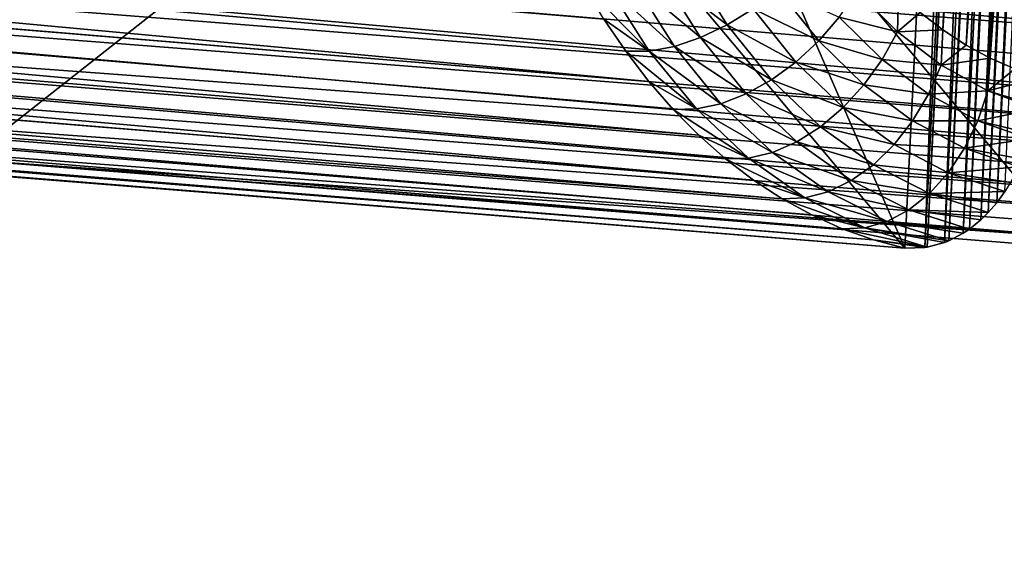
# Model space of a CAD drawing. Header units: millimetres. Extents: x -99 to 221, y -61 to 39.
# Tile 422 of 656: x 202.39 to 205.65, y -56.92 to -55.14. Entities that reach past the tile are written whole.
import ezdxf

# ---------------------------------------------------------------- set-up
doc = ezdxf.new("R2010")
doc.units = ezdxf.units.MM
doc.header["$LTSCALE"] = 33.374815
for name, color, linetype in [('121', 7, 'CONTINUOUS'), ('122', 7, 'CONTINUOUS'), ('123', 7, 'CONTINUOUS'), ('124', 7, 'CONTINUOUS'), ('126', 7, 'CONTINUOUS'), ('128', 7, 'CONTINUOUS'), ('33', 7, 'CONTINUOUS')]:
    doc.layers.add(name, color=color, linetype=linetype)

msp = doc.modelspace()

# ---------------------------------------------------------------- linework, layer by layer
at = {"layer": '121', "color": 7, "linetype": 'Continuous'}
for points in [[(205.6017, -55.2635, -240.0925), (205.875, -51.4688, -240.1986), (205.6835, -55.2995, -240.0072), (205.6017, -55.2635, -240.0925)], [(205.7896, -51.5047, -240.2804), (205.875, -51.4688, -240.1986), (205.6017, -55.2635, -240.0925), (205.7896, -51.5047, -240.2804)], [(205.5219, -55.2203, -240.1767), (205.7896, -51.5047, -240.2804), (205.6017, -55.2635, -240.0925), (205.5219, -55.2203, -240.1767)], [(205.7054, -51.548, -240.3602), (205.7896, -51.5047, -240.2804), (205.5219, -55.2203, -240.1767), (205.7054, -51.548, -240.3602)], [(205.4446, -55.17, -240.259), (205.7054, -51.548, -240.3602), (205.5219, -55.2203, -240.1767), (205.4446, -55.17, -240.259)], [(205.6231, -51.5983, -240.4375), (205.7054, -51.548, -240.3602), (205.4446, -55.17, -240.259), (205.6231, -51.5983, -240.4375)], [(205.3699, -55.1127, -240.3394), (205.6231, -51.5983, -240.4375), (205.4446, -55.17, -240.259), (205.3699, -55.1127, -240.3394)]]:
    msp.add_3dface(points, dxfattribs=at)
at = {"layer": '122', "color": 7, "linetype": 'Continuous'}
for points in [[(183.5473, -53.6087, -219.7801), (183.3811, -53.385, -219.9687), (204.4703, -55.3411, -240.3774), (183.5473, -53.6087, -219.7801)], [(204.4703, -55.3411, -240.3774), (183.3811, -53.385, -219.9687), (204.3938, -55.2411, -240.4639), (204.4703, -55.3411, -240.3774)], [(204.3938, -55.2411, -240.4639), (183.3811, -53.385, -219.9687), (204.3219, -55.1346, -240.5465), (204.3938, -55.2411, -240.4639)], [(183.7317, -53.8029, -219.5764), (183.5473, -53.6087, -219.7801), (204.6362, -55.5197, -240.1937), (183.7317, -53.8029, -219.5764)], [(204.6362, -55.5197, -240.1937), (183.5473, -53.6087, -219.7801), (204.5512, -55.434, -240.2873), (204.6362, -55.5197, -240.1937)], [(204.5512, -55.434, -240.2873), (183.5473, -53.6087, -219.7801), (204.4703, -55.3411, -240.3774), (204.5512, -55.434, -240.2873)], [(204.8173, -55.6681, -239.9978), (183.7317, -53.8029, -219.5764), (204.725, -55.5979, -240.0971), (204.8173, -55.6681, -239.9978)], [(204.725, -55.5979, -240.0971), (183.7317, -53.8029, -219.5764), (204.6362, -55.5197, -240.1937), (204.725, -55.5979, -240.0971)], [(183.9317, -53.9652, -219.3601), (183.7317, -53.8029, -219.5764), (204.8173, -55.6681, -239.9978), (183.9317, -53.9652, -219.3601)], [(184.1451, -54.0936, -219.1338), (183.9317, -53.9652, -219.3601), (204.9127, -55.7303, -239.8961), (184.1451, -54.0936, -219.1338)], [(204.9127, -55.7303, -239.8961), (183.9317, -53.9652, -219.3601), (204.8173, -55.6681, -239.9978), (204.9127, -55.7303, -239.8961)], [(184.369, -54.1865, -218.9007), (184.1451, -54.0936, -219.1338), (205.1119, -55.8296, -239.687), (184.369, -54.1865, -218.9007)], [(205.1119, -55.8296, -239.687), (184.1451, -54.0936, -219.1338), (205.0111, -55.7842, -239.7924), (205.1119, -55.8296, -239.687)], [(205.0111, -55.7842, -239.7924), (184.1451, -54.0936, -219.1338), (204.9127, -55.7303, -239.8961), (205.0111, -55.7842, -239.7924)], [(187.4466, -54.4561, -221.7413), (184.369, -54.1865, -218.9007), (205.2148, -55.8664, -239.5804), (187.4466, -54.4561, -221.7413)], [(205.2148, -55.8664, -239.5804), (184.369, -54.1865, -218.9007), (205.1119, -55.8296, -239.687), (205.2148, -55.8664, -239.5804)], [(201.6441, -55.6007, -235.7973), (187.4466, -54.4561, -221.7413), (205.3196, -55.8943, -239.4728), (201.6441, -55.6007, -235.7973)], [(205.3196, -55.8943, -239.4728), (187.4466, -54.4561, -221.7413), (205.2148, -55.8664, -239.5804), (205.3196, -55.8943, -239.4728)]]:
    msp.add_3dface(points, dxfattribs=at)
at = {"layer": '123', "color": 7, "linetype": 'Continuous'}
for points in [[(186.3811, -53.385, -216.9687), (186.1926, -53.6087, -217.1349), (206.8764, -55.2411, -237.9814), (186.3811, -53.385, -216.9687)], [(206.9589, -55.1346, -237.9095), (186.3811, -53.385, -216.9687), (206.8764, -55.2411, -237.9814), (206.9589, -55.1346, -237.9095)], [(186.1926, -53.6087, -217.1349), (185.9888, -53.8029, -217.3192), (206.6997, -55.434, -238.1388), (186.1926, -53.6087, -217.1349)], [(206.8764, -55.2411, -237.9814), (186.1926, -53.6087, -217.1349), (206.7899, -55.3411, -238.0579), (206.8764, -55.2411, -237.9814)], [(206.7899, -55.3411, -238.0579), (186.1926, -53.6087, -217.1349), (206.6997, -55.434, -238.1388), (206.7899, -55.3411, -238.0579)], [(206.6997, -55.434, -238.1388), (185.9888, -53.8029, -217.3192), (206.6061, -55.5197, -238.2238), (206.6997, -55.434, -238.1388)], [(206.6061, -55.5197, -238.2238), (185.9888, -53.8029, -217.3192), (193.819, -54.5206, -225.3995), (206.6061, -55.5197, -238.2238)], [(194.9162, -54.7432, -226.8359), (206.5095, -55.5979, -238.3126), (193.819, -54.5206, -225.3995), (194.9162, -54.7432, -226.8359)], [(206.5095, -55.5979, -238.3126), (206.6061, -55.5197, -238.2238), (193.819, -54.5206, -225.3995), (206.5095, -55.5979, -238.3126)], [(206.3085, -55.7303, -238.5003), (206.4102, -55.6681, -238.4049), (194.9162, -54.7432, -226.8359), (206.3085, -55.7303, -238.5003)], [(206.4102, -55.6681, -238.4049), (206.5095, -55.5979, -238.3126), (194.9162, -54.7432, -226.8359), (206.4102, -55.6681, -238.4049)], [(196.0682, -54.9501, -228.3443), (206.3085, -55.7303, -238.5003), (194.9162, -54.7432, -226.8359), (196.0682, -54.9501, -228.3443)], [(206.2048, -55.7842, -238.5986), (206.3085, -55.7303, -238.5003), (196.0682, -54.9501, -228.3443), (206.2048, -55.7842, -238.5986)], [(197.2621, -55.1377, -229.9071), (206.2048, -55.7842, -238.5986), (196.0682, -54.9501, -228.3443), (197.2621, -55.1377, -229.9071)], [(198.485, -55.303, -231.5068), (205.9928, -55.8664, -238.8024), (197.2621, -55.1377, -229.9071), (198.485, -55.303, -231.5068)], [(205.9928, -55.8664, -238.8024), (206.0995, -55.8296, -238.6994), (197.2621, -55.1377, -229.9071), (205.9928, -55.8664, -238.8024)], [(206.0995, -55.8296, -238.6994), (206.2048, -55.7842, -238.5986), (197.2621, -55.1377, -229.9071), (206.0995, -55.8296, -238.6994)], [(198.485, -55.303, -231.5068), (202.2098, -55.6007, -235.2317), (205.9928, -55.8664, -238.8024), (198.485, -55.303, -231.5068)], [(205.8853, -55.8943, -238.9072), (205.9928, -55.8664, -238.8024), (202.2098, -55.6007, -235.2317), (205.8853, -55.8943, -238.9072)]]:
    msp.add_3dface(points, dxfattribs=at)
at = {"layer": '124', "color": 7, "linetype": 'Continuous'}
for points in [[(204.6007, -54.947, -240.8267), (204.7302, -55.1538, -240.6765), (204.5088, -54.9837, -240.7952), (204.6007, -54.947, -240.8267)], [(204.6007, -54.947, -240.8267), (204.8165, -55.1001, -240.6989), (204.7302, -55.1538, -240.6765), (204.6007, -54.947, -240.8267)], [(204.5088, -54.9837, -240.7952), (204.6422, -55.1957, -240.6406), (204.4187, -55.0089, -240.7501), (204.5088, -54.9837, -240.7952)], [(204.5088, -54.9837, -240.7952), (204.7302, -55.1538, -240.6765), (204.6422, -55.1957, -240.6406), (204.5088, -54.9837, -240.7952)], [(204.255, -55.0218, -240.6247), (204.3333, -55.0217, -240.6926), (204.4714, -55.2401, -240.5327), (204.255, -55.0218, -240.6247)], [(204.3219, -55.1346, -240.5465), (204.255, -55.0218, -240.6247), (204.4714, -55.2401, -240.5327), (204.3219, -55.1346, -240.5465)], [(204.4187, -55.0089, -240.7501), (204.5551, -55.2248, -240.5922), (204.3333, -55.0217, -240.6926), (204.4187, -55.0089, -240.7501)], [(204.3333, -55.0217, -240.6926), (204.5551, -55.2248, -240.5922), (204.4714, -55.2401, -240.5327), (204.3333, -55.0217, -240.6926)], [(204.4187, -55.0089, -240.7501), (204.6422, -55.1957, -240.6406), (204.5551, -55.2248, -240.5922), (204.4187, -55.0089, -240.7501)], [(204.8984, -55.0363, -240.707), (205.0336, -55.2068, -240.5547), (204.8165, -55.1001, -240.6989), (204.8984, -55.0363, -240.707)], [(204.8984, -55.0363, -240.707), (205.1019, -55.1278, -240.5558), (205.0336, -55.2068, -240.5547), (204.8984, -55.0363, -240.707)], [(205.1607, -55.0423, -240.5432), (205.2947, -55.1765, -240.3958), (205.1019, -55.1278, -240.5558), (205.1607, -55.0423, -240.5432)], [(205.1607, -55.0423, -240.5432), (205.2983, -55.0488, -240.4174), (205.2947, -55.1765, -240.3958), (205.1607, -55.0423, -240.5432)], [(205.2983, -55.0488, -240.4174), (205.3699, -55.1127, -240.3394), (205.2947, -55.1765, -240.3958), (205.2983, -55.0488, -240.4174)], [(204.8165, -55.1001, -240.6989), (204.958, -55.2769, -240.5397), (204.7302, -55.1538, -240.6765), (204.8165, -55.1001, -240.6989)], [(204.8165, -55.1001, -240.6989), (205.0336, -55.2068, -240.5547), (204.958, -55.2769, -240.5397), (204.8165, -55.1001, -240.6989)], [(205.3699, -55.1127, -240.3394), (205.4446, -55.17, -240.259), (205.2947, -55.1765, -240.3958), (205.3699, -55.1127, -240.3394)], [(204.3938, -55.2411, -240.4639), (204.3219, -55.1346, -240.5465), (204.4714, -55.2401, -240.5327), (204.3938, -55.2411, -240.4639)], [(204.7302, -55.1538, -240.6765), (204.8771, -55.3361, -240.5114), (204.6422, -55.1957, -240.6406), (204.7302, -55.1538, -240.6765)], [(204.7302, -55.1538, -240.6765), (204.958, -55.2769, -240.5397), (204.8771, -55.3361, -240.5114), (204.7302, -55.1538, -240.6765)], [(205.1019, -55.1278, -240.5558), (205.2439, -55.268, -240.3998), (205.0336, -55.2068, -240.5547), (205.1019, -55.1278, -240.5558)], [(205.1019, -55.1278, -240.5558), (205.2947, -55.1765, -240.3958), (205.2439, -55.268, -240.3998), (205.1019, -55.1278, -240.5558)], [(205.2947, -55.1765, -240.3958), (205.4398, -55.2871, -240.2396), (205.2439, -55.268, -240.3998), (205.2947, -55.1765, -240.3958)], [(205.2947, -55.1765, -240.3958), (205.4446, -55.17, -240.259), (205.4398, -55.2871, -240.2396), (205.2947, -55.1765, -240.3958)], [(205.4446, -55.17, -240.259), (205.5219, -55.2203, -240.1767), (205.4398, -55.2871, -240.2396), (205.4446, -55.17, -240.259)], [(204.6422, -55.1957, -240.6406), (204.7935, -55.3825, -240.4706), (204.5551, -55.2248, -240.5922), (204.6422, -55.1957, -240.6406)], [(204.6422, -55.1957, -240.6406), (204.8771, -55.3361, -240.5114), (204.7935, -55.3825, -240.4706), (204.6422, -55.1957, -240.6406)], [(205.0336, -55.2068, -240.5547), (205.1832, -55.3526, -240.3906), (204.958, -55.2769, -240.5397), (205.0336, -55.2068, -240.5547)], [(205.0336, -55.2068, -240.5547), (205.2439, -55.268, -240.3998), (205.1832, -55.3526, -240.3906), (205.0336, -55.2068, -240.5547)], [(205.5219, -55.2203, -240.1767), (205.6017, -55.2635, -240.0925), (205.4398, -55.2871, -240.2396), (205.5219, -55.2203, -240.1767)], [(204.3938, -55.2411, -240.4639), (204.4714, -55.2401, -240.5327), (204.628, -55.4322, -240.3568), (204.3938, -55.2411, -240.4639)], [(204.4703, -55.3411, -240.3774), (204.3938, -55.2411, -240.4639), (204.628, -55.4322, -240.3568), (204.4703, -55.3411, -240.3774)], [(204.5551, -55.2248, -240.5922), (204.7096, -55.4149, -240.4186), (204.4714, -55.2401, -240.5327), (204.5551, -55.2248, -240.5922)], [(204.4714, -55.2401, -240.5327), (204.7096, -55.4149, -240.4186), (204.628, -55.4322, -240.3568), (204.4714, -55.2401, -240.5327)], [(204.5551, -55.2248, -240.5922), (204.7935, -55.3825, -240.4706), (204.7096, -55.4149, -240.4186), (204.5551, -55.2248, -240.5922)], [(204.958, -55.2769, -240.5397), (205.1143, -55.4278, -240.3683), (204.8771, -55.3361, -240.5114), (204.958, -55.2769, -240.5397)], [(204.958, -55.2769, -240.5397), (205.1832, -55.3526, -240.3906), (205.1143, -55.4278, -240.3683), (204.958, -55.2769, -240.5397)], [(205.2439, -55.268, -240.3998), (205.3976, -55.383, -240.2346), (205.1832, -55.3526, -240.3906), (205.2439, -55.268, -240.3998)], [(205.2439, -55.268, -240.3998), (205.4398, -55.2871, -240.2396), (205.3976, -55.383, -240.2346), (205.2439, -55.268, -240.3998)], [(205.4398, -55.2871, -240.2396), (205.6017, -55.2635, -240.0925), (205.5942, -55.3725, -240.0767), (205.4398, -55.2871, -240.2396)], [(205.6017, -55.2635, -240.0925), (205.6835, -55.2995, -240.0072), (205.5942, -55.3725, -240.0767), (205.6017, -55.2635, -240.0925)], [(205.4398, -55.2871, -240.2396), (205.5942, -55.3725, -240.0767), (205.3976, -55.383, -240.2346), (205.4398, -55.2871, -240.2396)], [(205.6835, -55.2995, -240.0072), (205.7673, -55.3281, -239.9205), (205.5942, -55.3725, -240.0767), (205.6835, -55.2995, -240.0072)], [(204.5512, -55.434, -240.2873), (204.4703, -55.3411, -240.3774), (204.628, -55.4322, -240.3568), (204.5512, -55.434, -240.2873)], [(204.8771, -55.3361, -240.5114), (205.0394, -55.4914, -240.3336), (204.7935, -55.3825, -240.4706), (204.8771, -55.3361, -240.5114)], [(204.8771, -55.3361, -240.5114), (205.1143, -55.4278, -240.3683), (205.0394, -55.4914, -240.3336), (204.8771, -55.3361, -240.5114)], [(205.5942, -55.3725, -240.0767), (205.7673, -55.3281, -239.9205), (205.7574, -55.4224, -239.9107), (205.5942, -55.3725, -240.0767)], [(204.7935, -55.3825, -240.4706), (204.9606, -55.5414, -240.2876), (204.7096, -55.4149, -240.4186), (204.7935, -55.3825, -240.4706)], [(204.7935, -55.3825, -240.4706), (205.0394, -55.4914, -240.3336), (204.9606, -55.5414, -240.2876), (204.7935, -55.3825, -240.4706)], [(205.1832, -55.3526, -240.3906), (205.345, -55.4718, -240.2168), (205.1143, -55.4278, -240.3683), (205.1832, -55.3526, -240.3906)], [(205.1832, -55.3526, -240.3906), (205.3976, -55.383, -240.2346), (205.345, -55.4718, -240.2168), (205.1832, -55.3526, -240.3906)], [(205.3976, -55.383, -240.2346), (205.561, -55.4713, -240.0624), (205.345, -55.4718, -240.2168), (205.3976, -55.383, -240.2346)], [(205.3976, -55.383, -240.2346), (205.5942, -55.3725, -240.0767), (205.561, -55.4713, -240.0624), (205.3976, -55.383, -240.2346)], [(205.5942, -55.3725, -240.0767), (205.7558, -55.4317, -239.9091), (205.561, -55.4713, -240.0624), (205.5942, -55.3725, -240.0767)], [(205.7558, -55.4317, -239.9091), (205.5942, -55.3725, -240.0767), (205.7574, -55.4224, -239.9107), (205.7558, -55.4317, -239.9091)], [(204.7096, -55.4149, -240.4186), (204.8803, -55.5764, -240.2317), (204.628, -55.4322, -240.3568), (204.7096, -55.4149, -240.4186)], [(204.7096, -55.4149, -240.4186), (204.9606, -55.5414, -240.2876), (204.8803, -55.5764, -240.2317), (204.7096, -55.4149, -240.4186)], [(204.5512, -55.434, -240.2873), (204.628, -55.4322, -240.3568), (204.801, -55.5954, -240.1675), (204.5512, -55.434, -240.2873)], [(204.6362, -55.5197, -240.1937), (204.5512, -55.434, -240.2873), (204.801, -55.5954, -240.1675), (204.6362, -55.5197, -240.1937)], [(204.628, -55.4322, -240.3568), (204.8803, -55.5764, -240.2317), (204.801, -55.5954, -240.1675), (204.628, -55.4322, -240.3568)], [(205.1143, -55.4278, -240.3683), (205.2834, -55.5508, -240.1869), (205.0394, -55.4914, -240.3336), (205.1143, -55.4278, -240.3683)], [(205.1143, -55.4278, -240.3683), (205.345, -55.4718, -240.2168), (205.2834, -55.5508, -240.1869), (205.1143, -55.4278, -240.3683)], [(205.7558, -55.4317, -239.9091), (205.7374, -55.5134, -239.8907), (205.561, -55.4713, -240.0624), (205.7558, -55.4317, -239.9091)], [(205.345, -55.4718, -240.2168), (205.5168, -55.5628, -240.0359), (205.2834, -55.5508, -240.1869), (205.345, -55.4718, -240.2168)], [(205.345, -55.4718, -240.2168), (205.561, -55.4713, -240.0624), (205.5168, -55.5628, -240.0359), (205.345, -55.4718, -240.2168)], [(205.561, -55.4713, -240.0624), (205.732, -55.5318, -239.8853), (205.5168, -55.5628, -240.0359), (205.561, -55.4713, -240.0624)], [(205.561, -55.4713, -240.0624), (205.7374, -55.5134, -239.8907), (205.732, -55.5318, -239.8853), (205.561, -55.4713, -240.0624)], [(205.0394, -55.4914, -240.3336), (205.2148, -55.6176, -240.1455), (204.9606, -55.5414, -240.2876), (205.0394, -55.4914, -240.3336)], [(205.0394, -55.4914, -240.3336), (205.2834, -55.5508, -240.1869), (205.2148, -55.6176, -240.1455), (205.0394, -55.4914, -240.3336)], [(204.725, -55.5979, -240.0971), (204.6362, -55.5197, -240.1937), (204.801, -55.5954, -240.1675), (204.725, -55.5979, -240.0971)], [(204.9606, -55.5414, -240.2876), (205.1412, -55.6702, -240.0941), (204.8803, -55.5764, -240.2317), (204.9606, -55.5414, -240.2876)], [(204.9606, -55.5414, -240.2876), (205.2148, -55.6176, -240.1455), (205.1412, -55.6702, -240.0941), (204.9606, -55.5414, -240.2876)], [(205.732, -55.5318, -239.8853), (205.708, -55.5986, -239.8612), (205.5168, -55.5628, -240.0359), (205.732, -55.5318, -239.8853)], [(204.8803, -55.5764, -240.2317), (205.0648, -55.7072, -240.0342), (204.801, -55.5954, -240.1675), (204.8803, -55.5764, -240.2317)], [(204.8803, -55.5764, -240.2317), (205.1412, -55.6702, -240.0941), (205.0648, -55.7072, -240.0342), (204.8803, -55.5764, -240.2317)], [(205.2834, -55.5508, -240.1869), (205.463, -55.6441, -239.998), (205.2148, -55.6176, -240.1455), (205.2834, -55.5508, -240.1869)], [(205.2834, -55.5508, -240.1869), (205.5168, -55.5628, -240.0359), (205.463, -55.6441, -239.998), (205.2834, -55.5508, -240.1869)], [(205.5168, -55.5628, -240.0359), (205.6967, -55.6243, -239.8499), (205.463, -55.6441, -239.998), (205.5168, -55.5628, -240.0359)], [(205.5168, -55.5628, -240.0359), (205.708, -55.5986, -239.8612), (205.6967, -55.6243, -239.8499), (205.5168, -55.5628, -240.0359)], [(204.725, -55.5979, -240.0971), (204.801, -55.5954, -240.1675), (204.9879, -55.7275, -239.9675), (204.725, -55.5979, -240.0971)], [(204.8173, -55.6681, -239.9978), (204.725, -55.5979, -240.0971), (204.9879, -55.7275, -239.9675), (204.8173, -55.6681, -239.9978)], [(204.801, -55.5954, -240.1675), (205.0648, -55.7072, -240.0342), (204.9879, -55.7275, -239.9675), (204.801, -55.5954, -240.1675)], [(205.2148, -55.6176, -240.1455), (205.401, -55.7129, -239.9498), (205.1412, -55.6702, -240.0941), (205.2148, -55.6176, -240.1455)], [(205.2148, -55.6176, -240.1455), (205.463, -55.6441, -239.998), (205.401, -55.7129, -239.9498), (205.2148, -55.6176, -240.1455)], [(205.463, -55.6441, -239.998), (205.6507, -55.7065, -239.804), (205.401, -55.7129, -239.9498), (205.463, -55.6441, -239.998)], [(205.6967, -55.6243, -239.8499), (205.6697, -55.6759, -239.823), (205.463, -55.6441, -239.998), (205.6967, -55.6243, -239.8499)], [(205.463, -55.6441, -239.998), (205.6697, -55.6759, -239.823), (205.6507, -55.7065, -239.804), (205.463, -55.6441, -239.998)], [(204.9127, -55.7303, -239.8961), (204.8173, -55.6681, -239.9978), (204.9879, -55.7275, -239.9675), (204.9127, -55.7303, -239.8961)], [(205.1412, -55.6702, -240.0941), (205.3328, -55.7673, -239.8928), (205.0648, -55.7072, -240.0342), (205.1412, -55.6702, -240.0941)], [(205.1412, -55.6702, -240.0941), (205.401, -55.7129, -239.9498), (205.3328, -55.7673, -239.8928), (205.1412, -55.6702, -240.0941)], [(205.0648, -55.7072, -240.0342), (205.2605, -55.8055, -239.8287), (204.9879, -55.7275, -239.9675), (205.0648, -55.7072, -240.0342)], [(205.0648, -55.7072, -240.0342), (205.3328, -55.7673, -239.8928), (205.2605, -55.8055, -239.8287), (205.0648, -55.7072, -240.0342)], [(205.6507, -55.7065, -239.804), (205.6237, -55.7437, -239.777), (205.401, -55.7129, -239.9498), (205.6507, -55.7065, -239.804)], [(204.9127, -55.7303, -239.8961), (204.9879, -55.7275, -239.9675), (205.186, -55.8265, -239.7594), (204.9127, -55.7303, -239.8961)], [(205.0111, -55.7842, -239.7924), (204.9127, -55.7303, -239.8961), (205.186, -55.8265, -239.7594), (205.0111, -55.7842, -239.7924)], [(204.9879, -55.7275, -239.9675), (205.2605, -55.8055, -239.8287), (205.186, -55.8265, -239.7594), (204.9879, -55.7275, -239.9675)], [(205.401, -55.7129, -239.9498), (205.5956, -55.7762, -239.7489), (205.3328, -55.7673, -239.8928), (205.401, -55.7129, -239.9498)], [(205.401, -55.7129, -239.9498), (205.6237, -55.7437, -239.777), (205.5956, -55.7762, -239.7489), (205.401, -55.7129, -239.9498)], [(205.3328, -55.7673, -239.8928), (205.533, -55.8311, -239.6863), (205.2605, -55.8055, -239.8287), (205.3328, -55.7673, -239.8928)], [(205.3328, -55.7673, -239.8928), (205.5709, -55.8005, -239.7242), (205.533, -55.8311, -239.6863), (205.3328, -55.7673, -239.8928)], [(205.5956, -55.7762, -239.7489), (205.5709, -55.8005, -239.7242), (205.3328, -55.7673, -239.8928), (205.5956, -55.7762, -239.7489)], [(205.1119, -55.8296, -239.687), (205.0111, -55.7842, -239.7924), (205.186, -55.8265, -239.7594), (205.1119, -55.8296, -239.687)], [(205.2605, -55.8055, -239.8287), (205.4648, -55.8698, -239.618), (205.186, -55.8265, -239.7594), (205.2605, -55.8055, -239.8287)], [(205.2605, -55.8055, -239.8287), (205.5126, -55.8448, -239.6659), (205.4648, -55.8698, -239.618), (205.2605, -55.8055, -239.8287)], [(205.533, -55.8311, -239.6863), (205.5126, -55.8448, -239.6659), (205.2605, -55.8055, -239.8287), (205.533, -55.8311, -239.6863)], [(205.1119, -55.8296, -239.687), (205.186, -55.8265, -239.7594), (205.3929, -55.8911, -239.5461), (205.1119, -55.8296, -239.687)], [(205.2148, -55.8664, -239.5804), (205.1119, -55.8296, -239.687), (205.3929, -55.8911, -239.5461), (205.2148, -55.8664, -239.5804)], [(205.4648, -55.8698, -239.618), (205.4503, -55.8756, -239.6036), (205.186, -55.8265, -239.7594), (205.4648, -55.8698, -239.618)], [(205.186, -55.8265, -239.7594), (205.4503, -55.8756, -239.6036), (205.3929, -55.8911, -239.5461), (205.186, -55.8265, -239.7594)], [(205.3196, -55.8943, -239.4728), (205.2148, -55.8664, -239.5804), (205.3855, -55.8922, -239.5387), (205.3196, -55.8943, -239.4728)], [(205.2148, -55.8664, -239.5804), (205.3929, -55.8911, -239.5461), (205.3855, -55.8922, -239.5387), (205.2148, -55.8664, -239.5804)]]:
    msp.add_3dface(points, dxfattribs=at)
at = {"layer": '126', "color": 7, "linetype": 'Continuous'}
for points in [[(205.3196, -55.8943, -239.4728), (205.5747, -50.7905, -239.7279), (203.7888, -52.3717, -237.9421), (205.3196, -55.8943, -239.4728)], [(205.5747, -50.7905, -239.7279), (205.3196, -55.8943, -239.4728), (205.3855, -55.8922, -239.5387), (205.5747, -50.7905, -239.7279)], [(205.5747, -50.7905, -239.7279), (205.3855, -55.8922, -239.5387), (205.6397, -50.8057, -239.793), (205.5747, -50.7905, -239.7279)], [(205.3855, -55.8922, -239.5387), (205.3929, -55.8911, -239.5461), (205.6397, -50.8057, -239.793), (205.3855, -55.8922, -239.5387)], [(205.3929, -55.8911, -239.5461), (205.6469, -50.8083, -239.8001), (205.6397, -50.8057, -239.793), (205.3929, -55.8911, -239.5461)], [(205.4503, -55.8756, -239.6036), (205.6469, -50.8083, -239.8001), (205.3929, -55.8911, -239.5461), (205.4503, -55.8756, -239.6036)], [(205.4503, -55.8756, -239.6036), (205.7022, -50.835, -239.8555), (205.6469, -50.8083, -239.8001), (205.4503, -55.8756, -239.6036)], [(205.4503, -55.8756, -239.6036), (205.4648, -55.8698, -239.618), (205.7022, -50.835, -239.8555), (205.4503, -55.8756, -239.6036)], [(205.4648, -55.8698, -239.618), (205.716, -50.8436, -239.8692), (205.7022, -50.835, -239.8555), (205.4648, -55.8698, -239.618)], [(205.5126, -55.8448, -239.6659), (205.716, -50.8436, -239.8692), (205.4648, -55.8698, -239.618), (205.5126, -55.8448, -239.6659)], [(205.5126, -55.8448, -239.6659), (205.7608, -50.8779, -239.9141), (205.716, -50.8436, -239.8692), (205.5126, -55.8448, -239.6659)], [(205.5126, -55.8448, -239.6659), (205.533, -55.8311, -239.6863), (205.7608, -50.8779, -239.9141), (205.5126, -55.8448, -239.6659)], [(205.533, -55.8311, -239.6863), (205.7797, -50.8955, -239.9329), (205.7608, -50.8779, -239.9141), (205.533, -55.8311, -239.6863)], [(205.5709, -55.8005, -239.7242), (205.7797, -50.8955, -239.9329), (205.533, -55.8311, -239.6863), (205.5709, -55.8005, -239.7242)], [(205.5709, -55.8005, -239.7242), (205.8141, -50.9334, -239.9674), (205.7797, -50.8955, -239.9329), (205.5709, -55.8005, -239.7242)], [(205.5709, -55.8005, -239.7242), (205.5956, -55.7762, -239.7489), (205.8141, -50.9334, -239.9674), (205.5709, -55.8005, -239.7242)], [(205.5956, -55.7762, -239.7489), (205.8362, -50.9624, -239.9895), (205.8141, -50.9334, -239.9674), (205.5956, -55.7762, -239.7489)], [(205.6237, -55.7437, -239.777), (205.8362, -50.9624, -239.9895), (205.5956, -55.7762, -239.7489), (205.6237, -55.7437, -239.777)], [(205.6237, -55.7437, -239.777), (205.8608, -51.0001, -240.0141), (205.8362, -50.9624, -239.9895), (205.6237, -55.7437, -239.777)], [(205.6237, -55.7437, -239.777), (205.6507, -55.7065, -239.804), (205.8608, -51.0001, -240.0141), (205.6237, -55.7437, -239.777)], [(203.7088, -53.9736, -237.862), (205.3196, -55.8943, -239.4728), (203.7888, -52.3717, -237.9421), (203.7088, -53.9736, -237.862)], [(200.9886, -53.8909, -235.1419), (201.6441, -55.6007, -235.7973), (203.7088, -53.9736, -237.862), (200.9886, -53.8909, -235.1419)], [(201.6441, -55.6007, -235.7973), (205.3196, -55.8943, -239.4728), (203.7088, -53.9736, -237.862), (201.6441, -55.6007, -235.7973)]]:
    msp.add_3dface(points, dxfattribs=at)
at = {"layer": '128', "color": 7, "linetype": 'Continuous'}
for points in [[(206.1404, -50.7905, -239.1622), (205.8853, -55.8943, -238.9072), (204.2745, -53.9736, -237.2964), (206.1404, -50.7905, -239.1622)], [(204.2745, -53.9736, -237.2964), (202.2098, -55.6007, -235.2317), (201.5533, -53.8908, -234.5752), (204.2745, -53.9736, -237.2964)], [(205.8853, -55.8943, -238.9072), (202.2098, -55.6007, -235.2317), (204.2745, -53.9736, -237.2964), (205.8853, -55.8943, -238.9072)]]:
    msp.add_3dface(points, dxfattribs=at)
at = {"layer": '33', "color": 5, "linetype": 'Continuous', "true_color": 0x0303ff}
for points in [[(203.7563, 33.1819, -206.9705), (197.4609, -56.9233, -204.2592), (202.0207, 34.3131, -208.819), (203.7563, 33.1819, -206.9705)], [(199.3095, -55.7921, -202.5237), (197.4609, -56.9233, -204.2592), (203.7563, 33.1819, -206.9705), (199.3095, -55.7921, -202.5237)], [(205.4371, 31.9106, -205.1626), (199.3095, -55.7921, -202.5237), (203.7563, 33.1819, -206.9705), (205.4371, 31.9106, -205.1626)], [(201.1174, -54.5208, -200.8429), (199.3095, -55.7921, -202.5237), (205.4371, 31.9106, -205.1626), (201.1174, -54.5208, -200.8429)]]:
    msp.add_3dface(points, dxfattribs=at)

doc.saveas('drawing.dxf')
